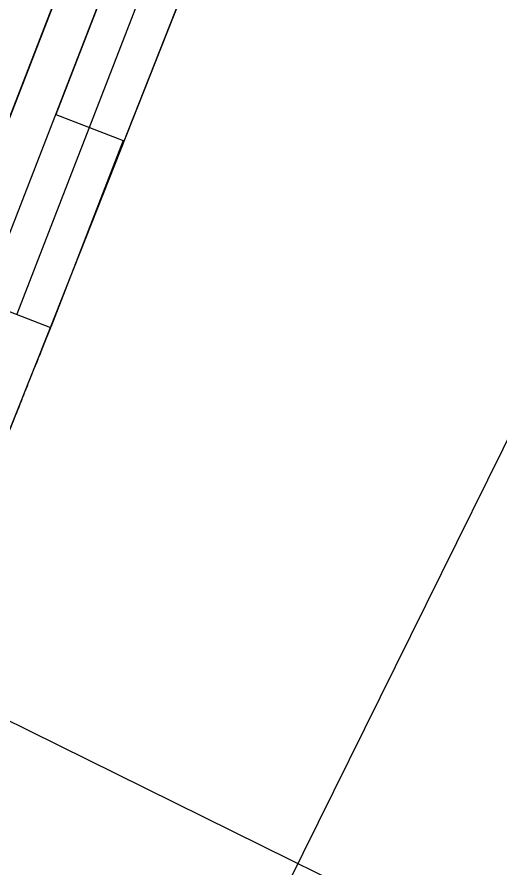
# Model space of a CAD drawing. Extents: x 14104283 to 14120882, y 8635219 to 8671666.
# Drawn here: x 14119909.8 to 14120070.3, y 8670014.4 to 8670296.9 of the extents above; entities that cross this region are included whole.
import ezdxf

# ---------------------------------------------------------------- set-up
doc = ezdxf.new("R2010")
doc.units = 0
for name, color, linetype in [('Default', 7, 'Continuous'), ('dsnNonPlotable', 7, 'Continuous'), ('dsnPaintExistingBrokenLaneLineWhite', 7, 'Continuous'), ('dsnPaintExistingEdgeLineRightWhite', 7, 'Continuous'), ('dsnPaintExistingNoPassingYellow', 7, 'Continuous'), ('dsnShadingPaved', 7, 'Continuous')]:
    doc.layers.add(name, color=color, linetype=linetype)

msp = doc.modelspace()

# ---------------------------------------------------------------- linework, layer by layer
at = {"layer": 'Default'}
msp.add_lwpolyline([(14119861.3, 8670216.88), (14119920.98, 8670193.76), (14120033.72, 8670479.06), (14119972.19, 8670502.91)], close=True, dxfattribs=at)
at = {"layer": 'dsnNonPlotable'}
for points in [[(14119506.15, 8670149.79), (14120200.88, 8671554.92), (14120653.57, 8671331.1), (14119958.84, 8669925.97)], [(14118631.64, 8668945.1), (14119326.37, 8670350.23), (14120231.75, 8669902.59), (14119537.02, 8668497.46)]]:
    msp.add_lwpolyline(points, close=True, dxfattribs=at)
at = {"layer": 'dsnPaintExistingBrokenLaneLineWhite'}
msp.add_line((14119909.84, 8670198.21), (14120020.67, 8670484.12), dxfattribs=at)
at = {"layer": 'dsnPaintExistingEdgeLineRightWhite'}
for p, q in [((14119920.98, 8670193.76), (14120033.72, 8670479.06)), ((14119901.38, 8670144.67), (14119920.98, 8670193.76))]:
    msp.add_line(p, q, dxfattribs=at)
at = {"layer": 'dsnPaintExistingNoPassingYellow'}
for p, q in [((14119996.43, 8670493.52), (14119885.6, 8670207.61)), ((14119898.65, 8670202.55), (14120009.48, 8670488.46))]:
    msp.add_line(p, q, dxfattribs=at)
at = {"layer": 'dsnShadingPaved'}
for points in [[(14119863.22, 8670216.29), (14120042.07, 8670677.65), (14120064.44, 8670668.98), (14119885.6, 8670207.61)], [(14119885.6, 8670207.61), (14120064.44, 8670668.98), (14120077.5, 8670663.92), (14119922.69, 8670264.56), (14119945.07, 8670255.89), (14119945.07, 8670255.89), (14119921.03, 8670193.88)]]:
    msp.add_lwpolyline(points, dxfattribs=at)
msp.add_open_spline([(14119920.94, 8670193.65), (14119916.66, 8670182.94), (14119912.38, 8670172.22), (14119905.97, 8670156.15), (14119903.83, 8670150.8), (14119901.55, 8670145.11), (14119901.42, 8670144.77), (14119901.27, 8670144.39), (14119901.25, 8670144.35), (14119901.22, 8670144.27), (14119901.2, 8670144.22), (14119901.15, 8670144.1), (14119901.12, 8670144.01), (14119901.08, 8670143.91), (14119901.07, 8670143.89), (14119901.05, 8670143.84), (14119901.02, 8670143.78), (14119900.97, 8670143.63), (14119900.92, 8670143.51), (14119900.61, 8670142.75), (14119900.34, 8670142.08), (14119899.54, 8670140.06), (14119899, 8670138.72), (14119897.92, 8670136.03), (14119897.38, 8670134.68), (14119896.57, 8670132.66), (14119896.3, 8670131.99), (14119895.99, 8670131.24), (14119895.96, 8670131.15), (14119895.92, 8670131.06), (14119895.92, 8670131.06), (14119895.92, 8670131.05), (14119895.91, 8670131.03), (14119895.9, 8670131.02), (14119895.89, 8670130.98), (14119895.88, 8670130.96), (14119895.86, 8670130.9), (14119895.84, 8670130.86), (14119895.76, 8670130.65), (14119895.69, 8670130.48), (14119895.6, 8670130.27), (14119895.59, 8670130.23), (14119895.55, 8670130.15), (14119895.5, 8670130.02), (14119895.38, 8670129.73), (14119895.28, 8670129.48), (14119895.21, 8670129.31)], degree=3, dxfattribs=at)

doc.saveas('drawing.dxf')
